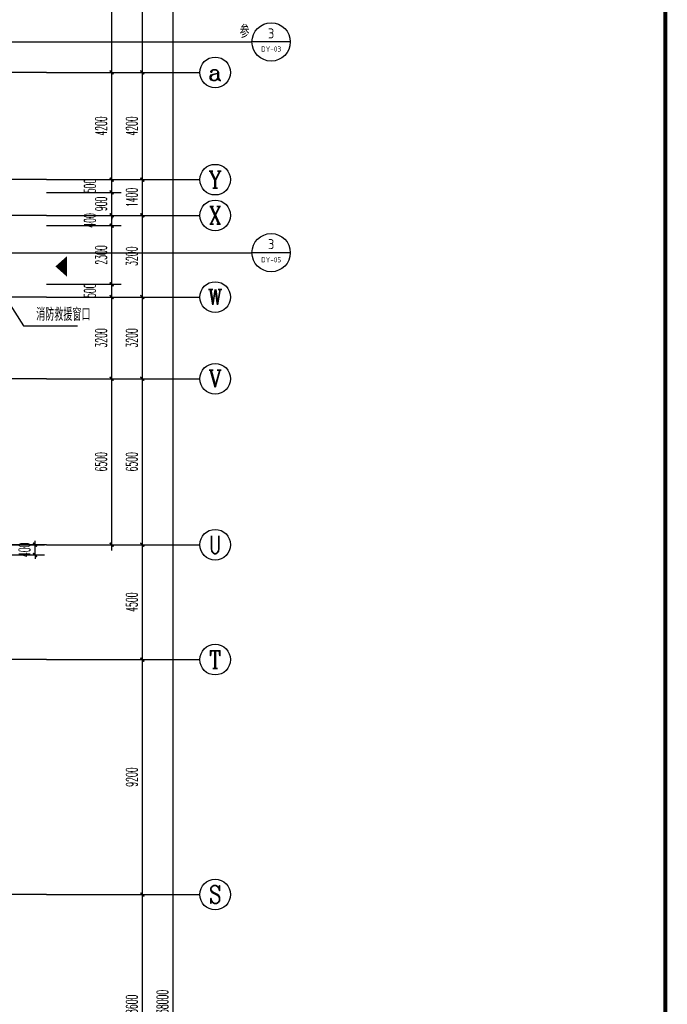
# Model space of a CAD drawing. Extents: x 1779708 to 7299578, y -1121471 to 88434.
# Tile 459 of 656: x 4778068 to 4803410, y -991843 to -953277. Entities that reach past the tile are written whole.
import ezdxf
from ezdxf.enums import TextEntityAlignment as Align

# ---------------------------------------------------------------- set-up
doc = ezdxf.new("R2010")
doc.units = 0
doc.header["$LTSCALE"] = 1000
doc.header["$MEASUREMENT"] = 0
doc.linetypes.add('DOTE', pattern=[2.42, 2, -0.2, 0.02, -0.2])
doc.layers.get('0').update_dxf_attribs({"linetype": 'CONTINUOUS'})
doc.layers.get('Defpoints').update_dxf_attribs({"linetype": 'CONTINUOUS'})
for name, color, linetype in [('AXIS', 3, 'CONTINUOUS'), ('AXIS_TEXT', 7, 'CONTINUOUS'), ('DIM_IDEN', 3, 'CONTINUOUS'), ('DIM_LEAD', 3, 'CONTINUOUS'), ('DOTE', 1, 'DOTE'), ('GGSignatureLayer', 7, 'CONTINUOUS'), ('PUB_DIM', 3, 'CONTINUOUS'), ('PUB_TEXT', 7, 'CONTINUOUS'), ('PUB_TITLE', 4, 'CONTINUOUS'), ('修改', 6, 'CONTINUOUS')]:
    doc.layers.add(name, color=color, linetype=linetype)
doc.styles.add('_TCH_AXIS', font='COMPLEX', dxfattribs={"bigfont": 'GBCBIG'})
doc.styles.add('_TCH_DIM', font='SIMPLEX.shx', dxfattribs={"width": 0.7, "bigfont": 'GBCBIG.shx'})
doc.styles.add('_TCH_DIM_T3', font='SIMPLEX.shx', dxfattribs={"width": 0.494118, "bigfont": 'GBCBIG.shx'})
doc.styles.add('_TCH_LABEL', font='COMPLEX', dxfattribs={"bigfont": 'GBCBIG'})
doc.styles.add('COMPLEX', font='COMPLEX')
doc.styles.get("Standard").update_dxf_attribs({"font": 'GBENOR', "bigfont": 'GBCBIG'})
doc.dimstyles.new('_TCH_ARCH&&150', dxfattribs={"dimtxt": 446.25, "dimasz": 150, "dimexe": 375, "dimexo": 450, "dimgap": 189.375, "dimtad": 1, "dimdec": 0, "dimzin": 0, "dimdsep": 46, "dimtxsty": '_TCH_DIM_T3', "dimblk": 'ARCHTICK', "dimcen": 0.09, "dimdle": 225, "dimclrt": 7, "dimazin": 2, "dimtfac": 1, "dimtdec": 0, "dimtix": 1, "dimtmove": 2, "dimatfit": 3, "dimfxl": 250, "dimtolj": 1, "dimtzin": 0, "dimarcsym": 0})

# ---------------------------------------------------------------- blocks, each defined once
blk = doc.blocks.new('A$C36B43F05')
at = {"layer": 'PUB_TITLE', "const_width": 150}
blk.add_lwpolyline([(1500, 1500), (124650, 1500), (124650, 174600), (1500, 174600)], close=True, dxfattribs=at)
blk = doc.blocks.new('_AXISO')
blk.add_circle((0, 0), 0.5)
at = {"layer": 'AXIS_TEXT', "style": 'COMPLEX', "width": 1.041667}
blk.add_attdef('A', text='', height=0.56, dxfattribs=at).set_placement((-0.25, -0.28), (0.25, -0.28), align=Align.FIT)
blk = doc.blocks.new('_ArchTick')
at = {"color": 0, "linetype": 'ByBlock', "const_width": 0.4}
blk.add_lwpolyline([(-0.5, -0.5), (0.5, 0.5)], dxfattribs=at)
blk = doc.blocks.new('*D6864')
at = {"layer": 'AXIS', "color": 0, "lineweight": -2, "transparency": 16777216}
for p, q in [((91750, 8975), (91750, 147425)), ((87250, 147200), (92125, 147200)), ((87250, 9200), (92125, 9200))]:
    blk.add_line(p, q, dxfattribs=at)
at = {"layer": 'Defpoints', "color": 0, "transparency": 16777216}
for p in [(86800, 147200), (91750, 147200), (86800, 9200)]:
    blk.add_point(p, dxfattribs=at)
at = {"layer": 'AXIS', "color": 0, "lineweight": -2, "transparency": 16777216, "xscale": 150, "yscale": 150, "zscale": 150}
for p, rotation in [((91750, 147200), 90), ((91750, 9200), 270)]:
    blk.add_blockref('_ArchTick', p, dxfattribs=dict(at, rotation=rotation))
at = {"layer": 'AXIS', "color": 7, "transparency": 16777216, "insert": (91338, 78200), "char_height": 446.2, "attachment_point": 5, "rotation": 90, "style": '_TCH_DIM_T3'}
blk.add_mtext('\\A1;138000', dxfattribs=at)
blk = doc.blocks.new('*D6876')
at = {"layer": 'AXIS', "color": 0, "lineweight": -2, "transparency": 16777216}
for p, q in [((90550, 73675), (90550, 82725)), ((87250, 82500), (90925, 82500)), ((87250, 73900), (90925, 73900))]:
    blk.add_line(p, q, dxfattribs=at)
at = {"layer": 'Defpoints', "color": 0, "transparency": 16777216}
for p in [(86800, 82500), (90550, 82500), (86800, 73900)]:
    blk.add_point(p, dxfattribs=at)
at = {"layer": 'AXIS', "color": 0, "lineweight": -2, "transparency": 16777216, "xscale": 150, "yscale": 150, "zscale": 150}
for p, rotation in [((90550, 82500), 90), ((90550, 73900), 270)]:
    blk.add_blockref('_ArchTick', p, dxfattribs=dict(at, rotation=rotation))
at = {"layer": 'AXIS', "color": 7, "transparency": 16777216, "insert": (90138, 78200), "char_height": 446.2, "attachment_point": 5, "rotation": 90, "style": '_TCH_DIM_T3'}
blk.add_mtext('\\A1;8600', dxfattribs=at)
blk = doc.blocks.new('*D6877')
at = {"layer": 'AXIS', "color": 0, "lineweight": -2, "transparency": 16777216}
for p, q in [((90550, 82275), (90550, 91925)), ((87250, 91700), (90925, 91700)), ((87250, 82500), (90925, 82500))]:
    blk.add_line(p, q, dxfattribs=at)
at = {"layer": 'Defpoints', "color": 0, "transparency": 16777216}
for p in [(86800, 91700), (90550, 91700), (86800, 82500)]:
    blk.add_point(p, dxfattribs=at)
at = {"layer": 'AXIS', "color": 0, "lineweight": -2, "transparency": 16777216, "xscale": 150, "yscale": 150, "zscale": 150}
for p, rotation in [((90550, 91700), 90), ((90550, 82500), 270)]:
    blk.add_blockref('_ArchTick', p, dxfattribs=dict(at, rotation=rotation))
at = {"layer": 'AXIS', "color": 7, "transparency": 16777216, "insert": (90138, 87100), "char_height": 446.2, "attachment_point": 5, "rotation": 90, "style": '_TCH_DIM_T3'}
blk.add_mtext('\\A1;9200', dxfattribs=at)
blk = doc.blocks.new('*D6878')
at = {"layer": 'AXIS', "color": 0, "lineweight": -2, "transparency": 16777216}
for p, q in [((90550, 91475), (90550, 96425)), ((87250, 96200), (90925, 96200)), ((87250, 91700), (90925, 91700))]:
    blk.add_line(p, q, dxfattribs=at)
at = {"layer": 'Defpoints', "color": 0, "transparency": 16777216}
for p in [(86800, 96200), (90550, 96200), (86800, 91700)]:
    blk.add_point(p, dxfattribs=at)
at = {"layer": 'AXIS', "color": 0, "lineweight": -2, "transparency": 16777216, "xscale": 150, "yscale": 150, "zscale": 150}
for p, rotation in [((90550, 96200), 90), ((90550, 91700), 270)]:
    blk.add_blockref('_ArchTick', p, dxfattribs=dict(at, rotation=rotation))
at = {"layer": 'AXIS', "color": 7, "transparency": 16777216, "insert": (90138, 93950), "char_height": 446.2, "attachment_point": 5, "rotation": 90, "style": '_TCH_DIM_T3'}
blk.add_mtext('\\A1;4500', dxfattribs=at)
blk = doc.blocks.new('*D6879')
at = {"layer": 'AXIS', "color": 0, "lineweight": -2, "transparency": 16777216}
for p, q in [((87250, 102700), (90925, 102700)), ((90550, 95975), (90550, 102925)), ((87250, 96200), (90925, 96200))]:
    blk.add_line(p, q, dxfattribs=at)
at = {"layer": 'Defpoints', "color": 0, "transparency": 16777216}
for p in [(86800, 102700), (90550, 102700), (86800, 96200)]:
    blk.add_point(p, dxfattribs=at)
at = {"layer": 'AXIS', "color": 0, "lineweight": -2, "transparency": 16777216, "xscale": 150, "yscale": 150, "zscale": 150}
for p, rotation in [((90550, 102700), 90), ((90550, 96200), 270)]:
    blk.add_blockref('_ArchTick', p, dxfattribs=dict(at, rotation=rotation))
at = {"layer": 'AXIS', "color": 7, "transparency": 16777216, "insert": (90138, 99450), "char_height": 446.2, "attachment_point": 5, "rotation": 90, "style": '_TCH_DIM_T3'}
blk.add_mtext('\\A1;6500', dxfattribs=at)
blk = doc.blocks.new('*D6880')
at = {"layer": 'AXIS', "color": 0, "lineweight": -2, "transparency": 16777216}
for p, q in [((90550, 102475), (90550, 106125)), ((87250, 105900), (90925, 105900)), ((87250, 102700), (90925, 102700))]:
    blk.add_line(p, q, dxfattribs=at)
at = {"layer": 'Defpoints', "color": 0, "transparency": 16777216}
for p in [(86800, 105900), (90550, 105900), (86800, 102700)]:
    blk.add_point(p, dxfattribs=at)
at = {"layer": 'AXIS', "color": 0, "lineweight": -2, "transparency": 16777216, "xscale": 150, "yscale": 150, "zscale": 150}
for p, rotation in [((90550, 105900), 90), ((90550, 102700), 270)]:
    blk.add_blockref('_ArchTick', p, dxfattribs=dict(at, rotation=rotation))
at = {"layer": 'AXIS', "color": 7, "transparency": 16777216, "insert": (90138, 104300), "char_height": 446.2, "attachment_point": 5, "rotation": 90, "style": '_TCH_DIM_T3'}
blk.add_mtext('\\A1;3200', dxfattribs=at)
blk = doc.blocks.new('*D6881')
at = {"layer": 'AXIS', "color": 0, "lineweight": -2, "transparency": 16777216}
for p, q in [((90550, 105675), (90550, 109325)), ((87250, 109100), (90925, 109100)), ((87250, 105900), (90925, 105900))]:
    blk.add_line(p, q, dxfattribs=at)
at = {"layer": 'Defpoints', "color": 0, "transparency": 16777216}
for p in [(86800, 109100), (90550, 109100), (86800, 105900)]:
    blk.add_point(p, dxfattribs=at)
at = {"layer": 'AXIS', "color": 0, "lineweight": -2, "transparency": 16777216, "xscale": 150, "yscale": 150, "zscale": 150}
for p, rotation in [((90550, 109100), 90), ((90550, 105900), 270)]:
    blk.add_blockref('_ArchTick', p, dxfattribs=dict(at, rotation=rotation))
at = {"layer": 'AXIS', "color": 7, "transparency": 16777216, "insert": (90138, 107500), "char_height": 446.2, "attachment_point": 5, "rotation": 90, "style": '_TCH_DIM_T3'}
blk.add_mtext('\\A1;3200', dxfattribs=at)
blk = doc.blocks.new('*D6882')
at = {"layer": 'AXIS', "color": 0, "lineweight": -2, "transparency": 16777216}
for p, q in [((90550, 108875), (90550, 110725)), ((87250, 110500), (90925, 110500)), ((87250, 109100), (90925, 109100))]:
    blk.add_line(p, q, dxfattribs=at)
at = {"layer": 'Defpoints', "color": 0, "transparency": 16777216}
for p in [(86800, 110500), (90550, 110500), (86800, 109100)]:
    blk.add_point(p, dxfattribs=at)
at = {"layer": 'AXIS', "color": 0, "lineweight": -2, "transparency": 16777216, "xscale": 150, "yscale": 150, "zscale": 150}
for p, rotation in [((90550, 110500), 90), ((90550, 109100), 270)]:
    blk.add_blockref('_ArchTick', p, dxfattribs=dict(at, rotation=rotation))
at = {"layer": 'AXIS', "color": 7, "transparency": 16777216, "insert": (90138, 109800), "char_height": 446.2, "attachment_point": 5, "rotation": 90, "style": '_TCH_DIM_T3'}
blk.add_mtext('\\A1;1400', dxfattribs=at)
blk = doc.blocks.new('*D6883')
at = {"layer": 'AXIS', "color": 0, "lineweight": -2, "transparency": 16777216}
for p, q in [((87250, 114700), (90925, 114700)), ((90550, 110275), (90550, 114925)), ((87250, 110500), (90925, 110500))]:
    blk.add_line(p, q, dxfattribs=at)
at = {"layer": 'Defpoints', "color": 0, "transparency": 16777216}
for p in [(86800, 114700), (90550, 114700), (86800, 110500)]:
    blk.add_point(p, dxfattribs=at)
at = {"layer": 'AXIS', "color": 0, "lineweight": -2, "transparency": 16777216, "xscale": 150, "yscale": 150, "zscale": 150}
for p, rotation in [((90550, 114700), 90), ((90550, 110500), 270)]:
    blk.add_blockref('_ArchTick', p, dxfattribs=dict(at, rotation=rotation))
at = {"layer": 'AXIS', "color": 7, "transparency": 16777216, "insert": (90138, 112600), "char_height": 446.2, "attachment_point": 5, "rotation": 90, "style": '_TCH_DIM_T3'}
blk.add_mtext('\\A1;4200', dxfattribs=at)
blk = doc.blocks.new('*D6884')
at = {"layer": 'AXIS', "color": 0, "lineweight": -2, "transparency": 16777216}
for p, q in [((87250, 122300), (90925, 122300)), ((90550, 114475), (90550, 122525)), ((87250, 114700), (90925, 114700))]:
    blk.add_line(p, q, dxfattribs=at)
at = {"layer": 'Defpoints', "color": 0, "transparency": 16777216}
for p in [(86800, 122300), (90550, 122300), (86800, 114700)]:
    blk.add_point(p, dxfattribs=at)
at = {"layer": 'AXIS', "color": 0, "lineweight": -2, "transparency": 16777216, "xscale": 150, "yscale": 150, "zscale": 150}
for p, rotation in [((90550, 122300), 90), ((90550, 114700), 270)]:
    blk.add_blockref('_ArchTick', p, dxfattribs=dict(at, rotation=rotation))
at = {"layer": 'AXIS', "color": 7, "transparency": 16777216, "insert": (90138, 118500), "char_height": 446.2, "attachment_point": 5, "rotation": 90, "style": '_TCH_DIM_T3'}
blk.add_mtext('\\A1;7600', dxfattribs=at)
blk = doc.blocks.new('*D5514')
at = {"layer": 'Defpoints', "color": 0, "transparency": 16777216}
for p in [(4778667, -967343), (4781667, -967343), (4778667, -973843)]:
    blk.add_point(p, dxfattribs=at)
at = {"layer": 'PUB_DIM', "color": 0, "lineweight": -2, "transparency": 16777216}
for p, q in [((4781667, -974068), (4781667, -967118)), ((4779117, -967343), (4782042, -967343)), ((4779117, -973843), (4782042, -973843))]:
    blk.add_line(p, q, dxfattribs=at)
at = {"layer": 'PUB_DIM', "color": 0, "lineweight": -2, "transparency": 16777216, "xscale": 150, "yscale": 150, "zscale": 150}
for p, rotation in [((4781667, -967343), 90), ((4781667, -973843), 270)]:
    blk.add_blockref('_ArchTick', p, dxfattribs=dict(at, rotation=rotation))
at = {"layer": 'PUB_DIM', "color": 7, "transparency": 16777216, "insert": (4781255, -970593), "char_height": 446.2, "attachment_point": 5, "rotation": 90, "style": '_TCH_DIM_T3'}
blk.add_mtext('\\A1;6500', dxfattribs=at)
blk = doc.blocks.new('*D5515')
at = {"layer": 'Defpoints', "color": 0, "transparency": 16777216}
for p in [(4778667, -964143), (4781667, -964143), (4778667, -967343)]:
    blk.add_point(p, dxfattribs=at)
at = {"layer": 'PUB_DIM', "color": 0, "lineweight": -2, "transparency": 16777216}
for p, q in [((4779117, -964143), (4782042, -964143)), ((4781667, -967568), (4781667, -963918)), ((4779117, -967343), (4782042, -967343))]:
    blk.add_line(p, q, dxfattribs=at)
at = {"layer": 'PUB_DIM', "color": 0, "lineweight": -2, "transparency": 16777216, "xscale": 150, "yscale": 150, "zscale": 150}
for p, rotation in [((4781667, -964143), 90), ((4781667, -967343), 270)]:
    blk.add_blockref('_ArchTick', p, dxfattribs=dict(at, rotation=rotation))
at = {"layer": 'PUB_DIM', "color": 7, "transparency": 16777216, "insert": (4781255, -965743), "char_height": 446.2, "attachment_point": 5, "rotation": 90, "style": '_TCH_DIM_T3'}
blk.add_mtext('\\A1;3200', dxfattribs=at)
blk = doc.blocks.new('*D5516')
at = {"layer": 'Defpoints', "color": 0, "transparency": 16777216}
for p in [(4778667, -963643), (4781667, -963643), (4778667, -964143)]:
    blk.add_point(p, dxfattribs=at)
at = {"layer": 'PUB_DIM', "color": 0, "lineweight": -2, "transparency": 16777216}
for p, q in [((4779117, -963643), (4782042, -963643)), ((4781667, -964368), (4781667, -963418)), ((4779117, -964143), (4782042, -964143))]:
    blk.add_line(p, q, dxfattribs=at)
at = {"layer": 'PUB_DIM', "color": 0, "lineweight": -2, "transparency": 16777216, "xscale": 150, "yscale": 150, "zscale": 150}
for p, rotation in [((4781667, -963643), 90), ((4781667, -964143), 270)]:
    blk.add_blockref('_ArchTick', p, dxfattribs=dict(at, rotation=rotation))
at = {"layer": 'PUB_DIM', "color": 7, "transparency": 16777216, "insert": (4780816, -963893), "char_height": 446.2, "attachment_point": 5, "rotation": 90, "style": '_TCH_DIM_T3'}
blk.add_mtext('\\A1;500', dxfattribs=at)
blk = doc.blocks.new('*D5517')
at = {"layer": 'Defpoints', "color": 0, "transparency": 16777216}
for p in [(4778667, -961343), (4781667, -961343), (4778667, -963643)]:
    blk.add_point(p, dxfattribs=at)
at = {"layer": 'PUB_DIM', "color": 0, "lineweight": -2, "transparency": 16777216}
for p, q in [((4779117, -961343), (4782042, -961343)), ((4781667, -963868), (4781667, -961118)), ((4779117, -963643), (4782042, -963643))]:
    blk.add_line(p, q, dxfattribs=at)
at = {"layer": 'PUB_DIM', "color": 0, "lineweight": -2, "transparency": 16777216, "xscale": 150, "yscale": 150, "zscale": 150}
for p, rotation in [((4781667, -961343), 90), ((4781667, -963643), 270)]:
    blk.add_blockref('_ArchTick', p, dxfattribs=dict(at, rotation=rotation))
at = {"layer": 'PUB_DIM', "color": 7, "transparency": 16777216, "insert": (4781255, -962493), "char_height": 446.2, "attachment_point": 5, "rotation": 90, "style": '_TCH_DIM_T3'}
blk.add_mtext('\\A1;2300', dxfattribs=at)
blk = doc.blocks.new('*D5518')
at = {"layer": 'Defpoints', "color": 0, "transparency": 16777216}
for p in [(4778667, -960943), (4781667, -960943), (4778667, -961343)]:
    blk.add_point(p, dxfattribs=at)
at = {"layer": 'PUB_DIM', "color": 0, "lineweight": -2, "transparency": 16777216}
for p, q in [((4779117, -960943), (4782042, -960943)), ((4781667, -961568), (4781667, -960718)), ((4779117, -961343), (4782042, -961343))]:
    blk.add_line(p, q, dxfattribs=at)
at = {"layer": 'PUB_DIM', "color": 0, "lineweight": -2, "transparency": 16777216, "xscale": 150, "yscale": 150, "zscale": 150}
for p, rotation in [((4781667, -960943), 90), ((4781667, -961343), 270)]:
    blk.add_blockref('_ArchTick', p, dxfattribs=dict(at, rotation=rotation))
at = {"layer": 'PUB_DIM', "color": 7, "transparency": 16777216, "insert": (4780816, -961143), "char_height": 446.2, "attachment_point": 5, "rotation": 90, "style": '_TCH_DIM_T3'}
blk.add_mtext('\\A1;400', dxfattribs=at)
blk = doc.blocks.new('*D5519')
at = {"layer": 'Defpoints', "color": 0, "transparency": 16777216}
for p in [(4778667, -960043), (4781667, -960043), (4778667, -960943)]:
    blk.add_point(p, dxfattribs=at)
at = {"layer": 'PUB_DIM', "color": 0, "lineweight": -2, "transparency": 16777216}
for p, q in [((4781667, -960043), (4781667, -959893)), ((4779117, -960043), (4782042, -960043)), ((4781667, -960943), (4781667, -960043)), ((4779117, -960943), (4782042, -960943)), ((4781667, -960943), (4781667, -961093))]:
    blk.add_line(p, q, dxfattribs=at)
at = {"layer": 'PUB_DIM', "color": 0, "lineweight": -2, "transparency": 16777216, "xscale": 150, "yscale": 150, "zscale": 150}
for p, rotation in [((4781667, -960043), 270), ((4781667, -960943), 90)]:
    blk.add_blockref('_ArchTick', p, dxfattribs=dict(at, rotation=rotation))
at = {"layer": 'PUB_DIM', "color": 7, "transparency": 16777216, "insert": (4781255, -960493), "char_height": 446.2, "attachment_point": 5, "rotation": 90, "style": '_TCH_DIM_T3'}
blk.add_mtext('\\A1;900', dxfattribs=at)
blk = doc.blocks.new('*D5520')
at = {"layer": 'Defpoints', "color": 0, "transparency": 16777216}
for p in [(4778667, -959543), (4781667, -959543), (4778667, -960043)]:
    blk.add_point(p, dxfattribs=at)
at = {"layer": 'PUB_DIM', "color": 0, "lineweight": -2, "transparency": 16777216}
for p, q in [((4781667, -960268), (4781667, -959318)), ((4779117, -959543), (4782042, -959543)), ((4779117, -960043), (4782042, -960043))]:
    blk.add_line(p, q, dxfattribs=at)
at = {"layer": 'PUB_DIM', "color": 0, "lineweight": -2, "transparency": 16777216, "xscale": 150, "yscale": 150, "zscale": 150}
for p, rotation in [((4781667, -959543), 90), ((4781667, -960043), 270)]:
    blk.add_blockref('_ArchTick', p, dxfattribs=dict(at, rotation=rotation))
at = {"layer": 'PUB_DIM', "color": 7, "transparency": 16777216, "insert": (4780816, -959793), "char_height": 446.2, "attachment_point": 5, "rotation": 90, "style": '_TCH_DIM_T3'}
blk.add_mtext('\\A1;500', dxfattribs=at)
blk = doc.blocks.new('*D5521')
at = {"layer": 'Defpoints', "color": 0, "transparency": 16777216}
for p in [(4778667, -955343), (4781667, -955343), (4778667, -959543)]:
    blk.add_point(p, dxfattribs=at)
at = {"layer": 'PUB_DIM', "color": 0, "lineweight": -2, "transparency": 16777216}
for p, q in [((4781667, -959768), (4781667, -955118)), ((4779117, -955343), (4782042, -955343)), ((4779117, -959543), (4782042, -959543))]:
    blk.add_line(p, q, dxfattribs=at)
at = {"layer": 'PUB_DIM', "color": 0, "lineweight": -2, "transparency": 16777216, "xscale": 150, "yscale": 150, "zscale": 150}
for p, rotation in [((4781667, -955343), 90), ((4781667, -959543), 270)]:
    blk.add_blockref('_ArchTick', p, dxfattribs=dict(at, rotation=rotation))
at = {"layer": 'PUB_DIM', "color": 7, "transparency": 16777216, "insert": (4781255, -957443), "char_height": 446.2, "attachment_point": 5, "rotation": 90, "style": '_TCH_DIM_T3'}
blk.add_mtext('\\A1;4200', dxfattribs=at)
blk = doc.blocks.new('*D5522')
at = {"layer": 'Defpoints', "color": 0, "transparency": 16777216}
for p in [(4778667, -948643), (4781667, -948643), (4778667, -955343)]:
    blk.add_point(p, dxfattribs=at)
at = {"layer": 'PUB_DIM', "color": 0, "lineweight": -2, "transparency": 16777216}
for p, q in [((4779117, -948643), (4782042, -948643)), ((4781667, -955568), (4781667, -948418)), ((4779117, -955343), (4782042, -955343))]:
    blk.add_line(p, q, dxfattribs=at)
at = {"layer": 'PUB_DIM', "color": 0, "lineweight": -2, "transparency": 16777216, "xscale": 150, "yscale": 150, "zscale": 150}
for p, rotation in [((4781667, -948643), 90), ((4781667, -955343), 270)]:
    blk.add_blockref('_ArchTick', p, dxfattribs=dict(at, rotation=rotation))
at = {"layer": 'PUB_DIM', "color": 7, "transparency": 16777216, "insert": (4781255, -951993), "char_height": 446.2, "attachment_point": 5, "rotation": 90, "style": '_TCH_DIM_T3'}
blk.add_mtext('\\A1;6700', dxfattribs=at)
blk = doc.blocks.new('*D5957')
at = {"layer": 'Defpoints', "color": 0, "transparency": 16777216}
for p in [(4777117, -973843), (4778667, -973843), (4777117, -974243)]:
    blk.add_point(p, dxfattribs=at)
at = {"layer": 'PUB_DIM', "color": 0, "lineweight": -2, "transparency": 16777216}
for p, q in [((4778667, -973843), (4778667, -973693)), ((4777567, -973843), (4779042, -973843)), ((4778667, -974243), (4778667, -973843)), ((4777567, -974243), (4779042, -974243)), ((4778667, -974243), (4778667, -974393))]:
    blk.add_line(p, q, dxfattribs=at)
at = {"layer": 'PUB_DIM', "color": 0, "lineweight": -2, "transparency": 16777216, "xscale": 150, "yscale": 150, "zscale": 150}
for p, rotation in [((4778667, -973843), 270), ((4778667, -974243), 90)]:
    blk.add_blockref('_ArchTick', p, dxfattribs=dict(at, rotation=rotation))
at = {"layer": 'PUB_DIM', "color": 7, "transparency": 16777216, "insert": (4778255, -974043), "char_height": 446.2, "attachment_point": 5, "rotation": 90, "style": '_TCH_DIM_T3'}
blk.add_mtext('\\A1;400', dxfattribs=at)
blk = doc.blocks.new('A$C159220C3')
at = {"layer": 'AXIS'}
for p, q in [((86800, 114700), (92800, 114700)), ((86800, 110500), (92800, 110500)), ((86800, 109100), (92800, 109100)), ((86800, 105900), (92800, 105900)), ((86800, 102700), (92800, 102700)), ((86800, 96200), (92800, 96200)), ((86800, 91700), (92800, 91700)), ((86800, 82500), (92800, 82500))]:
    blk.add_line(p, q, dxfattribs=at)
at = {"layer": 'DOTE'}
for p, q in [((86800, 114700), (59600, 114700)), ((86800, 110500), (59600, 110500)), ((86800, 109100), (7200, 109100)), ((86800, 105900), (7200, 105900)), ((86800, 102700), (7200, 102700)), ((86800, 96200), (7200, 96200)), ((86800, 91700), (7200, 91700)), ((86800, 82500), (7200, 82500))]:
    blk.add_line(p, q, dxfattribs=at)
at = {"layer": 'AXIS'}
ref = blk.add_blockref('_AXISO', (93400, 114700), dxfattribs=dict(at, xscale=1200, yscale=1200, zscale=1200))
ref.add_attrib('A', 'a', dxfattribs={"layer": 'AXIS_TEXT', "height": 637.8, "style": '_TCH_AXIS', "width": 1.2}).set_placement((93126.7, 114381.1), (93673.3, 114381.1), align=Align.FIT)
ref = blk.add_blockref('_AXISO', (93400, 110500), dxfattribs=dict(at, xscale=1200, yscale=1200, zscale=1200))
ref.add_attrib('A', 'Y', dxfattribs={"layer": 'AXIS_TEXT', "height": 668.2, "style": '_TCH_AXIS', "width": 0.842105}).set_placement((93145.5, 110165.9), (93654.5, 110165.9), align=Align.FIT)
ref = blk.add_blockref('_AXISO', (93400, 109100), dxfattribs=dict(at, xscale=1200, yscale=1200, zscale=1200))
ref.add_attrib('A', 'X', dxfattribs={"layer": 'AXIS_TEXT', "height": 698.9, "style": '_TCH_AXIS', "width": 0.777778}).set_placement((93167, 108750.5), (93633, 108750.5), align=Align.FIT)
ref = blk.add_blockref('_AXISO', (93400, 105900), dxfattribs=dict(at, xscale=1200, yscale=1200, zscale=1200))
ref.add_attrib('A', 'W', dxfattribs={"layer": 'AXIS_TEXT', "height": 608.3, "style": '_TCH_AXIS', "width": 0.909091}).set_placement((93110.3, 105595.9), (93689.7, 105595.9), align=Align.FIT)
ref = blk.add_blockref('_AXISO', (93400, 102700), dxfattribs=dict(at, xscale=1200, yscale=1200, zscale=1200))
ref.add_attrib('A', 'V', dxfattribs={"layer": 'AXIS_TEXT', "height": 668.2, "style": '_TCH_AXIS', "width": 0.888889}).set_placement((93145.5, 102365.9), (93654.5, 102365.9), align=Align.FIT)
ref = blk.add_blockref('_AXISO', (93400, 96200), dxfattribs=dict(at, xscale=1200, yscale=1200, zscale=1200))
ref.add_attrib('A', 'U', dxfattribs={"layer": 'AXIS_TEXT', "height": 698.9, "style": '_TCH_AXIS', "width": 0.7}).set_placement((93167, 95850.5), (93633, 95850.5), align=Align.FIT)
ref = blk.add_blockref('_AXISO', (93400, 91700), dxfattribs=dict(at, xscale=1200, yscale=1200, zscale=1200))
ref.add_attrib('A', 'T', dxfattribs={"layer": 'AXIS_TEXT', "height": 698.9, "style": '_TCH_AXIS', "width": 0.933333}).set_placement((93167, 91350.5), (93633, 91350.5), align=Align.FIT)
ref = blk.add_blockref('_AXISO', (93400, 82500), dxfattribs=dict(at, xscale=1200, yscale=1200, zscale=1200))
ref.add_attrib('A', 'S', dxfattribs={"layer": 'AXIS_TEXT', "height": 698.9, "style": '_TCH_AXIS'}).set_placement((93167, 82150.5), (93633, 82150.5), align=Align.FIT)
for p1, p2, distance, picture, middle in [((86800, 9200), (86800, 147200), -4950, '*D6864', (91337.5, 78200)), ((86800, 114700), (86800, 122300), -3750, '*D6884', (90137.5, 118500)), ((86800, 110500), (86800, 114700), -3750, '*D6883', (90137.5, 112600)), ((86800, 109100), (86800, 110500), -3750, '*D6882', (90137.5, 109800)), ((86800, 105900), (86800, 109100), -3750, '*D6881', (90137.5, 107500)), ((86800, 102700), (86800, 105900), -3750, '*D6880', (90137.5, 104300)), ((86800, 96200), (86800, 102700), -3750, '*D6879', (90137.5, 99450)), ((86800, 91700), (86800, 96200), -3750, '*D6878', (90137.5, 93950)), ((86800, 82500), (86800, 91700), -3750, '*D6877', (90137.5, 87100)), ((86800, 73900), (86800, 82500), -3750, '*D6876', (90137.5, 78200))]:
    dim = blk.add_aligned_dim(p1=p1, p2=p2, distance=distance, dimstyle='_TCH_ARCH&&150', dxfattribs=at)
    dim.commit()
    dim.dimension.update_dxf_attribs({"geometry": picture, "text_midpoint": middle})

msp = doc.modelspace()

# ---------------------------------------------------------------- linework, layer by layer
at = {"layer": 'DIM_IDEN'}
for p, q in [((4768257.9, -954149.6), (4784619, -954149.6)), ((4784619, -954149.6), (4787157.4, -954149.6)), ((4788657.4, -954149.6), (4787157.4, -954149.6)), ((4776306.4, -962403.3), (4784619, -962403.3)), ((4784619, -962403.3), (4787157.4, -962403.3)), ((4788657.4, -962403.3), (4787157.4, -962403.3))]:
    msp.add_line(p, q, dxfattribs=at)
for centre in [(4787907.4, -954149.6), (4787907.4, -962403.3)]:
    msp.add_circle(centre, 750, dxfattribs=at)
at = {"layer": 'DIM_LEAD'}
for p, q in [((4776617.1, -962758.2), (4778213, -965262.9)), ((4778213, -965262.9), (4780326.7, -965262.9))]:
    msp.add_line(p, q, dxfattribs=at)
at = {"layer": 'GGSignatureLayer'}
msp.add_lwpolyline([(4779466.1, -962942.4, 0, 800, 0), (4779915.9, -962942.4, 800, 800, 0)], format="xyseb", dxfattribs=at)

# ---------------------------------------------------------------- block references
at = {"layer": '修改'}
for name, p in [('A$C36B43F05', (4678684.8, -1084792.1)), ('A$C159220C3', (4692317.1, -1070043.3))]:
    msp.add_blockref(name, p, dxfattribs=at)

# ---------------------------------------------------------------- texts
at = {"layer": 'PUB_TEXT', "color": 7, "style": '_TCH_LABEL'}
msp.add_text('参', height=506.4, dxfattribs=at).set_placement((4786675.9, -953992.1))
at = {"layer": 'PUB_TEXT', "color": 7}
for s, height, width, p, p2 in [('3', 392.8, 0.978638, (4787781.5, -954011), (4788033.2, -954011)), ('DY-03', 201.97, 1.022865, (4787516, -954526.7), (4788298.7, -954526.7)), ('3', 392.8, 0.978638, (4787781.5, -962264.6), (4788033.2, -962264.6)), ('DY-05', 201.87, 1.021526, (4787516, -962780.3), (4788298.8, -962780.3))]:
    msp.add_text(s, height=height, dxfattribs=dict(at, width=width)).set_placement(p, p2, align=Align.FIT)
at = {"layer": 'PUB_TEXT', "color": 7, "style": '_TCH_DIM', "width": 0.7}
msp.add_text('消防救援窗口', height=506.38, dxfattribs=at).set_placement((4778711, -965071.9))

# ---------------------------------------------------------------- dimensions: what is measured, and where the dimension line sits
at = {"layer": 'PUB_DIM'}
for p1, p2, distance, picture, middle in [((4778667.1, -955343.3), (4778667.1, -948643.3), -3000, '*D5522', (4781254.6, -951993.3)), ((4778667.1, -959543.3), (4778667.1, -955343.3), -3000, '*D5521', (4781254.6, -957443.3)), ((4778667.1, -960943.3), (4778667.1, -960043.3), -3000, '*D5519', (4781254.6, -960493.3)), ((4778667.1, -963643.3), (4778667.1, -961343.3), -3000, '*D5517', (4781254.6, -962493.3)), ((4778667.1, -967343.3), (4778667.1, -964143.3), -3000, '*D5515', (4781254.6, -965743.3)), ((4778667.1, -973843.3), (4778667.1, -967343.3), -3000, '*D5514', (4781254.6, -970593.3)), ((4777117.1, -974243.3), (4777117.1, -973843.3), -1550, '*D5957', (4778254.6, -974043.3))]:
    dim = msp.add_aligned_dim(p1=p1, p2=p2, distance=distance, dimstyle='_TCH_ARCH&&150', dxfattribs=at)
    dim.commit()
    dim.dimension.update_dxf_attribs({"geometry": picture, "text_midpoint": middle})
for base, p1, p2, picture, middle in [((4781667.1, -959543.3), (4778667.1, -960043.3), (4778667.1, -959543.3), '*D5520', (4780815.8, -959793.3)), ((4781667.1, -960943.3), (4778667.1, -961343.3), (4778667.1, -960943.3), '*D5518', (4780815.8, -961143.3)), ((4781667.1, -963643.3), (4778667.1, -964143.3), (4778667.1, -963643.3), '*D5516', (4780815.8, -963893.3))]:
    dim = msp.add_linear_dim(base=base, p1=p1, p2=p2, angle=90, dimstyle='_TCH_ARCH&&150', dxfattribs=at)
    dim.commit()
    dim.dimension.update_dxf_attribs({"geometry": picture, "text_midpoint": middle, "dimtype": 161})

doc.saveas('drawing.dxf')
